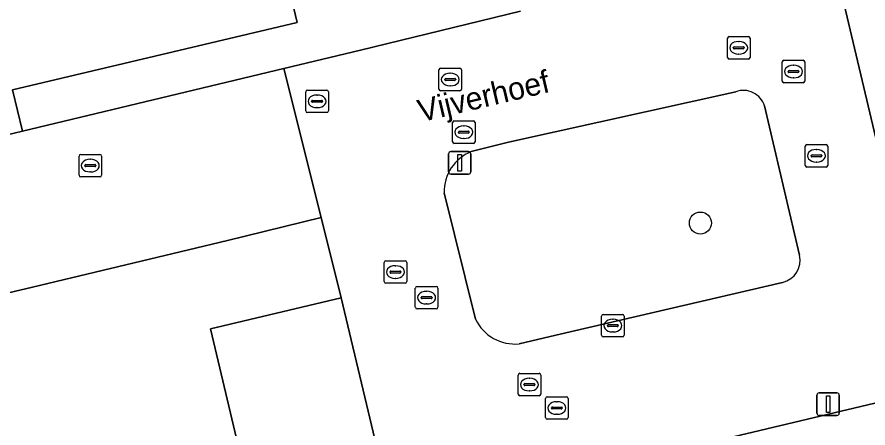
# Model space of a CAD drawing. Extents: x 157648 to 158502, y 379212 to 380938.
# Drawn here: x 158208.12 to 158245.9, y 380709.33 to 380727.61 of the extents above; entities that cross this region are included whole.
import ezdxf

# ---------------------------------------------------------------- set-up
doc = ezdxf.new("R2010")
doc.units = 0
for name, color, linetype in [('IMGEO_Boom', 7, 'Continuous'), ('IMGEO_Brandkraan', 7, 'Continuous'), ('IMGEO_Erf', 7, 'Continuous'), ('IMGEO_Groenvoorziening', 7, 'Continuous'), ('IMGEO_Hek', 7, 'Continuous'), ('IMGEO_Kolk', 7, 'Continuous'), ('IMGEO_Lichtmast', 7, 'Continuous'), ('IMGEO_Openbare_ruimte_label', 7, 'Continuous'), ('IMGEO_Pand', 7, 'Continuous'), ('IMGEO_Rijbaan_lokaal_open', 7, 'Continuous'), ('IMGEO_Rioolput', 7, 'Continuous')]:
    doc.layers.add(name, color=color, linetype=linetype)

msp = doc.modelspace()

# ---------------------------------------------------------------- linework, layer by layer
at = {"layer": 'IMGEO_Boom'}
msp.add_circle((158238.463, 380718.449), 0.489, dxfattribs=at)
at = {"layer": 'IMGEO_Brandkraan'}
for p, q in [((158220.942, 380723.434), (158220.942, 380724.286)), ((158221.017, 380724.36), (158221.869, 380724.36)), ((158221.43, 380724.14), (158221.455, 380724.14)), ((158221.943, 380724.286), (158221.943, 380723.434)), ((158221.201, 380723.854), (158221.201, 380723.866)), ((158221.639, 380723.817), (158221.241, 380723.817)), ((158221.244, 380723.903), (158221.642, 380723.903)), ((158221.685, 380723.866), (158221.685, 380723.854)), ((158221.869, 380723.36), (158221.017, 380723.36)), ((158221.453, 380723.58), (158221.428, 380723.58))]:
    msp.add_line(p, q, dxfattribs=at)
for points in [[(158220.942, 380723.434), (158220.942, 380724.286)], [(158221.017, 380724.36), (158221.869, 380724.36)], [(158221.943, 380724.286), (158221.943, 380723.434)], [(158221.869, 380723.36), (158221.017, 380723.36)]]:
    msp.add_lwpolyline(points, dxfattribs=at)
for centre, radius, start, end in [((158221.019, 380724.284), 0.0765, 91.552, 178.448), ((158221.019, 380724.284), 0.0765, 91.552, 178.448), ((158221.867, 380724.284), 0.0765, 1.552, 88.448), ((158221.867, 380724.284), 0.0765, 1.552, 88.448), ((158221.241, 380723.863), 0.0403, 85.8775, 175.7526), ((158221.238, 380723.853), 0.0366, 178.938, 274.7102), ((158221.642, 380723.86), 0.043, 264.8664, 352.4533), ((158221.646, 380723.865), 0.0386, 1.7309, 96.639), ((158221.019, 380723.436), 0.0765, 181.552, 268.448), ((158221.019, 380723.436), 0.0765, 181.552, 268.448), ((158221.867, 380723.436), 0.0765, 271.552, 358.448), ((158221.867, 380723.436), 0.0765, 271.552, 358.448)]:
    msp.add_arc(centre, radius, start, end, dxfattribs=at)
for centre, major_axis, ratio, start_param, end_param in [((158221.429, 380723.86), (-0.387, 0.002), 0.722429, 4.712389, 7.853982), ((158221.454, 380723.86), (-0.39, 0.002), 0.717154, 1.570796, 4.712389)]:
    msp.add_ellipse(centre, major_axis=major_axis, ratio=ratio, start_param=start_param, end_param=end_param, dxfattribs=at)
at = {"layer": 'IMGEO_Erf'}
for points in [[(158215.641, 380743.56), (158215.604, 380743.715), (158209.698, 380742.319), (158207.856, 380750), (158207.04, 380753.401), (158197.57, 380751.156), (158197.315, 380751.096), (158197.581, 380750), (158200.009, 380739.978), (158200.203, 380740.024), (158206.837, 380741.591), (158209.391, 380730.781), (158219.202, 380733.118), (158220.561, 380727.367), (158207.912, 380724.377), (158208.356, 380722.534), (158219.966, 380725.316), (158223.363, 380726.13), (158230.481, 380727.87)], [(158219.022, 380703.984), (158216.716, 380713.746), (158222.507, 380715.126), (158221.618, 380718.692), (158217.464, 380717.666), (158208.809, 380715.596), (158203.35, 380714.302), (158194.857, 380712.273), (158191.858, 380711.513)]]:
    msp.add_lwpolyline(points, dxfattribs=at)
at = {"layer": 'IMGEO_Groenvoorziening'}
for points in [[(158240.03, 380724.29), (158229.947, 380722.052), (158228.285, 380721.624)], [(158242.868, 380717.022), (158241.314, 380723.658)], [(158227.09, 380719.793), (158228.475, 380714.181)], [(158230.422, 380713.079), (158232.039, 380713.457), (158242.111, 380715.809)]]:
    msp.add_lwpolyline(points, dxfattribs=at)
for centre, radius, start, end in [((158240.366, 380723.352), 0.996, 17.8635, 109.7226), ((158228.998, 380719.853), 1.909, 111.9344, 181.8047), ((158241.873, 380716.8), 1.02, 283.5146, 12.5511), ((158230.225, 380715.001), 1.932, 205.1175, 275.8628)]:
    msp.add_arc(centre, radius, start, end, dxfattribs=at)
at = {"layer": 'IMGEO_Hek'}
for points in [[(158223.363, 380726.13), (158230.481, 380727.87)], [(158208.809, 380715.596), (158217.464, 380717.666)]]:
    msp.add_lwpolyline(points, dxfattribs=at)
at = {"layer": 'IMGEO_Kolk'}
for p, q in [((158226.854, 380724.404), (158226.854, 380725.256)), ((158226.929, 380725.33), (158227.781, 380725.33)), ((158227.855, 380725.256), (158227.855, 380724.404)), ((158227.113, 380724.824), (158227.113, 380724.836)), ((158227.156, 380724.873), (158227.554, 380724.873)), ((158227.342, 380725.11), (158227.367, 380725.11)), ((158227.597, 380724.836), (158227.597, 380724.824)), ((158227.551, 380724.787), (158227.153, 380724.787)), ((158227.365, 380724.55), (158227.34, 380724.55)), ((158227.781, 380724.33), (158226.929, 380724.33)), ((158243.117, 380721.013), (158243.117, 380721.865)), ((158243.192, 380721.939), (158244.044, 380721.939)), ((158244.118, 380721.865), (158244.118, 380721.013)), ((158210.871, 380720.577), (158210.871, 380721.429)), ((158210.946, 380721.503), (158211.798, 380721.503)), ((158211.872, 380721.429), (158211.872, 380720.577)), ((158243.376, 380721.433), (158243.376, 380721.445)), ((158243.419, 380721.482), (158243.817, 380721.482)), ((158243.605, 380721.719), (158243.63, 380721.719)), ((158243.86, 380721.445), (158243.86, 380721.433)), ((158211.173, 380721.046), (158211.571, 380721.046)), ((158211.359, 380721.283), (158211.384, 380721.283)), ((158243.814, 380721.396), (158243.416, 380721.396)), ((158243.628, 380721.159), (158243.603, 380721.159)), ((158211.13, 380720.997), (158211.13, 380721.009)), ((158211.568, 380720.96), (158211.17, 380720.96)), ((158211.382, 380720.723), (158211.357, 380720.723)), ((158211.614, 380721.009), (158211.614, 380720.997)), ((158244.044, 380720.939), (158243.192, 380720.939)), ((158211.798, 380720.503), (158210.946, 380720.503)), ((158224.422, 380715.842), (158224.422, 380716.694)), ((158224.497, 380716.768), (158225.349, 380716.768)), ((158224.91, 380716.548), (158224.935, 380716.548)), ((158225.423, 380716.694), (158225.423, 380715.842)), ((158224.681, 380716.262), (158224.681, 380716.274)), ((158225.119, 380716.225), (158224.721, 380716.225)), ((158224.724, 380716.311), (158225.122, 380716.311)), ((158225.165, 380716.274), (158225.165, 380716.262)), ((158225.349, 380715.768), (158224.497, 380715.768)), ((158224.933, 380715.988), (158224.908, 380715.988)), ((158234.076, 380713.461), (158234.076, 380714.313)), ((158234.151, 380714.387), (158235.003, 380714.387)), ((158235.077, 380714.313), (158235.077, 380713.461)), ((158234.335, 380713.881), (158234.335, 380713.893)), ((158234.378, 380713.93), (158234.776, 380713.93)), ((158234.564, 380714.167), (158234.589, 380714.167)), ((158234.819, 380713.893), (158234.819, 380713.881)), ((158234.773, 380713.844), (158234.375, 380713.844)), ((158234.587, 380713.607), (158234.562, 380713.607)), ((158235.003, 380713.387), (158234.151, 380713.387))]:
    msp.add_line(p, q, dxfattribs=at)
for points in [[(158226.854, 380724.404), (158226.854, 380725.256)], [(158226.929, 380725.33), (158227.781, 380725.33)], [(158227.855, 380725.256), (158227.855, 380724.404)], [(158227.781, 380724.33), (158226.929, 380724.33)], [(158243.117, 380721.013), (158243.117, 380721.865)], [(158243.192, 380721.939), (158244.044, 380721.939)], [(158244.118, 380721.865), (158244.118, 380721.013)], [(158210.871, 380720.577), (158210.871, 380721.429)], [(158210.946, 380721.503), (158211.798, 380721.503)], [(158211.872, 380721.429), (158211.872, 380720.577)], [(158244.044, 380720.939), (158243.192, 380720.939)], [(158211.798, 380720.503), (158210.946, 380720.503)], [(158224.422, 380715.842), (158224.422, 380716.694)], [(158224.497, 380716.768), (158225.349, 380716.768)], [(158225.423, 380716.694), (158225.423, 380715.842)], [(158225.349, 380715.768), (158224.497, 380715.768)], [(158234.076, 380713.461), (158234.076, 380714.313)], [(158234.151, 380714.387), (158235.003, 380714.387)], [(158235.077, 380714.313), (158235.077, 380713.461)], [(158235.003, 380713.387), (158234.151, 380713.387)]]:
    msp.add_lwpolyline(points, dxfattribs=at)
for centre, radius, start, end in [((158226.931, 380725.254), 0.0765, 91.552, 178.448), ((158226.931, 380725.254), 0.0765, 91.552, 178.448), ((158227.779, 380725.254), 0.0765, 1.552, 88.448), ((158227.779, 380725.254), 0.0765, 1.552, 88.448), ((158227.153, 380724.833), 0.0403, 85.8775, 175.7526), ((158227.15, 380724.823), 0.0366, 178.938, 274.7102), ((158227.554, 380724.83), 0.043, 264.8664, 352.4533), ((158227.558, 380724.835), 0.0386, 1.7309, 96.639), ((158226.931, 380724.406), 0.0765, 181.552, 268.448), ((158226.931, 380724.406), 0.0765, 181.552, 268.448), ((158227.779, 380724.406), 0.0765, 271.552, 358.448), ((158227.779, 380724.406), 0.0765, 271.552, 358.448), ((158243.194, 380721.863), 0.0765, 91.552, 178.448), ((158243.194, 380721.863), 0.0765, 91.552, 178.448), ((158244.042, 380721.863), 0.0765, 1.552, 88.448), ((158244.042, 380721.863), 0.0765, 1.552, 88.448), ((158210.948, 380721.427), 0.0765, 91.552, 178.448), ((158210.948, 380721.427), 0.0765, 91.552, 178.448), ((158211.796, 380721.427), 0.0765, 1.552, 88.448), ((158211.796, 380721.427), 0.0765, 1.552, 88.448), ((158243.416, 380721.442), 0.0403, 85.8775, 175.7526), ((158243.413, 380721.432), 0.0366, 178.938, 274.7102), ((158243.817, 380721.439), 0.043, 264.8664, 352.4533), ((158243.821, 380721.444), 0.0386, 1.7309, 96.639), ((158211.17, 380721.006), 0.0403, 85.8775, 175.7526), ((158211.575, 380721.008), 0.0386, 1.7309, 96.639), ((158211.167, 380720.996), 0.0366, 178.938, 274.7102), ((158211.571, 380721.003), 0.043, 264.8664, 352.4533), ((158243.194, 380721.015), 0.0765, 181.552, 268.448), ((158243.194, 380721.015), 0.0765, 181.552, 268.448), ((158244.042, 380721.015), 0.0765, 271.552, 358.448), ((158244.042, 380721.015), 0.0765, 271.552, 358.448), ((158210.948, 380720.579), 0.0765, 181.552, 268.448), ((158210.948, 380720.579), 0.0765, 181.552, 268.448), ((158211.796, 380720.579), 0.0765, 271.552, 358.448), ((158211.796, 380720.579), 0.0765, 271.552, 358.448), ((158224.499, 380716.692), 0.0765, 91.552, 178.448), ((158224.499, 380716.692), 0.0765, 91.552, 178.448), ((158225.347, 380716.692), 0.0765, 1.552, 88.448), ((158225.347, 380716.692), 0.0765, 1.552, 88.448), ((158224.721, 380716.271), 0.0403, 85.8775, 175.7526), ((158224.718, 380716.261), 0.0366, 178.938, 274.7102), ((158225.122, 380716.268), 0.043, 264.8664, 352.4533), ((158225.126, 380716.273), 0.0386, 1.7309, 96.639), ((158224.499, 380715.844), 0.0765, 181.552, 268.448), ((158224.499, 380715.844), 0.0765, 181.552, 268.448), ((158225.347, 380715.844), 0.0765, 271.552, 358.448), ((158225.347, 380715.844), 0.0765, 271.552, 358.448), ((158234.153, 380714.311), 0.0765, 91.552, 178.448), ((158234.153, 380714.311), 0.0765, 91.552, 178.448), ((158235.001, 380714.311), 0.0765, 1.552, 88.448), ((158235.001, 380714.311), 0.0765, 1.552, 88.448), ((158234.375, 380713.89), 0.0403, 85.8775, 175.7526), ((158234.372, 380713.88), 0.0366, 178.938, 274.7102), ((158234.776, 380713.887), 0.043, 264.8664, 352.4533), ((158234.78, 380713.892), 0.0386, 1.7309, 96.639), ((158234.153, 380713.463), 0.0765, 181.552, 268.448), ((158234.153, 380713.463), 0.0765, 181.552, 268.448), ((158235.001, 380713.463), 0.0765, 271.552, 358.448), ((158235.001, 380713.463), 0.0765, 271.552, 358.448)]:
    msp.add_arc(centre, radius, start, end, dxfattribs=at)
for centre, major_axis, ratio, start_param, end_param in [((158227.341, 380724.83), (-0.387, 0.002), 0.722429, 4.712389, 7.853982), ((158227.366, 380724.83), (-0.39, 0.002), 0.717154, 1.570796, 4.712389), ((158243.604, 380721.439), (-0.387, 0.002), 0.722429, 4.712389, 7.853982), ((158243.629, 380721.439), (-0.39, 0.002), 0.717154, 1.570796, 4.712389), ((158211.358, 380721.003), (-0.387, 0.002), 0.722429, 4.712389, 7.853982), ((158211.383, 380721.003), (-0.39, 0.002), 0.717154, 1.570796, 4.712389), ((158224.909, 380716.268), (-0.387, 0.002), 0.722429, 4.712389, 7.853982), ((158224.934, 380716.268), (-0.39, 0.002), 0.717154, 1.570796, 4.712389), ((158234.563, 380713.887), (-0.387, 0.002), 0.722429, 4.712389, 7.853982), ((158234.588, 380713.887), (-0.39, 0.002), 0.717154, 1.570796, 4.712389)]:
    msp.add_ellipse(centre, major_axis=major_axis, ratio=ratio, start_param=start_param, end_param=end_param, dxfattribs=at)
at = {"layer": 'IMGEO_Lichtmast'}
for p, q in [((158227.279, 380720.724), (158227.279, 380721.524)), ((158227.279, 380721.524), (158227.279, 380720.724)), ((158227.379, 380721.624), (158228.169, 380721.624)), ((158228.169, 380721.624), (158227.379, 380721.624)), ((158228.269, 380721.524), (158228.269, 380720.724)), ((158228.269, 380720.724), (158228.269, 380721.524)), ((158228.169, 380720.624), (158227.379, 380720.624)), ((158227.379, 380720.624), (158228.169, 380720.624)), ((158243.736, 380710.893), (158244.526, 380710.893)), ((158244.526, 380710.893), (158243.736, 380710.893)), ((158243.636, 380709.993), (158243.636, 380710.793)), ((158243.636, 380710.793), (158243.636, 380709.993)), ((158244.626, 380710.793), (158244.626, 380709.993)), ((158244.626, 380709.993), (158244.626, 380710.793)), ((158244.526, 380709.893), (158243.736, 380709.893)), ((158243.736, 380709.893), (158244.526, 380709.893))]:
    msp.add_line(p, q, dxfattribs=at)
for points in [[(158227.699, 380721.499), (158227.849, 380721.499), (158227.849, 380720.749), (158227.699, 380720.749), (158227.699, 380721.499)], [(158244.056, 380710.768), (158244.206, 380710.768), (158244.206, 380710.018), (158244.056, 380710.018), (158244.056, 380710.768)]]:
    msp.add_lwpolyline(points, dxfattribs=at)
for centre, start, end in [((158227.379, 380721.524), 90, 180), ((158227.379, 380721.524), 90, 180), ((158228.169, 380721.524), 0, 90), ((158228.169, 380721.524), 360, 90), ((158227.379, 380720.724), 180, 270), ((158227.379, 380720.724), 180, 270), ((158228.169, 380720.724), 270, 0), ((158228.169, 380720.724), 270, 0), ((158243.736, 380710.793), 90, 180), ((158243.736, 380710.793), 90, 180), ((158244.526, 380710.793), 0, 90), ((158244.526, 380710.793), 360, 90), ((158243.736, 380709.993), 180, 270), ((158243.736, 380709.993), 180, 270), ((158244.526, 380709.993), 270, 0), ((158244.526, 380709.993), 270, 0)]:
    msp.add_arc(centre, 0.1, start, end, dxfattribs=at)
at = {"layer": 'IMGEO_Pand'}
for points in [[(158200.203, 380740.024), (158200.692, 380737.958), (158202.41, 380730.678), (158204.649, 380721.641), (158208.356, 380722.534), (158207.912, 380724.377), (158220.561, 380727.367), (158219.202, 380733.118), (158209.391, 380730.781), (158206.837, 380741.591)], [(158258.765, 380736.507), (158251.165, 380734.711), (158245.399, 380733.264), (158243.735, 380732.87), (158244.166, 380731.05), (158247.603, 380716.527), (158253.285, 380717.87), (158253.462, 380717.912), (158251.15, 380727.697), (158260.334, 380729.868)], [(158225.171, 380703.95), (158224.836, 380705.355), (158222.507, 380715.126), (158216.716, 380713.746), (158219.022, 380703.984), (158209.575, 380701.752), (158209.427, 380702.378), (158209.098, 380702.3), (158210.773, 380695.217), (158228.123, 380699.319), (158227.263, 380702.935), (158225.513, 380702.518)], [(158245.021, 380703.851), (158249.683, 380704.952), (158254.589, 380706.162), (158253.97, 380708.886), (158253.235, 380712.117), (158248.892, 380711.083), (158235.125, 380707.805), (158236.518, 380701.972), (158239.156, 380702.602), (158241.391, 380693.142), (158247.232, 380694.492)]]:
    msp.add_lwpolyline(points, close=True, dxfattribs=at)
at = {"layer": 'IMGEO_Rijbaan_lokaal_open'}
for points in [[(158247.603, 380716.527), (158244.166, 380731.05), (158237.411, 380729.488), (158234.236, 380728.754), (158233.782, 380730.492), (158231.155, 380729.871)], [(158230.481, 380727.87), (158223.363, 380726.13), (158219.966, 380725.316), (158221.618, 380718.692), (158222.507, 380715.126), (158224.836, 380705.355), (158235.125, 380707.805), (158248.892, 380711.083), (158247.603, 380716.527)], [(158219.966, 380725.316), (158208.356, 380722.534), (158204.649, 380721.641), (158202.616, 380718.62), (158197.776, 380717.426), (158193.064, 380716.348), (158191.598, 380716.019)], [(158191.858, 380711.513), (158194.857, 380712.273), (158203.35, 380714.302), (158208.809, 380715.596), (158217.464, 380717.666), (158221.618, 380718.692), (158219.966, 380725.316)], [(158228.285, 380721.624), (158229.947, 380722.052), (158240.03, 380724.29)], [(158241.314, 380723.658), (158242.868, 380717.022)], [(158228.475, 380714.181), (158227.09, 380719.793)], [(158242.111, 380715.809), (158232.039, 380713.457)], [(158232.039, 380713.457), (158230.422, 380713.079)]]:
    msp.add_lwpolyline(points, dxfattribs=at)
for centre, radius, start, end in [((158240.366, 380723.352), 0.996, 17.8635, 109.7226), ((158228.998, 380719.853), 1.909, 111.9344, 181.8047), ((158241.873, 380716.8), 1.02, 283.5146, 12.5511), ((158230.225, 380715.001), 1.932, 205.1175, 275.8628)]:
    msp.add_arc(centre, radius, start, end, dxfattribs=at)
at = {"layer": 'IMGEO_Rioolput'}
for p, q in [((158239.741, 380726.742), (158240.593, 380726.742)), ((158239.666, 380725.816), (158239.666, 380726.668)), ((158240.154, 380726.522), (158240.179, 380726.522)), ((158240.667, 380726.668), (158240.667, 380725.816)), ((158239.925, 380726.236), (158239.925, 380726.248)), ((158240.363, 380726.199), (158239.965, 380726.199)), ((158239.968, 380726.285), (158240.366, 380726.285)), ((158240.177, 380725.962), (158240.152, 380725.962)), ((158240.409, 380726.248), (158240.409, 380726.236)), ((158240.593, 380725.742), (158239.741, 380725.742)), ((158242.096, 380724.759), (158242.096, 380725.611)), ((158242.171, 380725.685), (158243.023, 380725.685)), ((158243.097, 380725.611), (158243.097, 380724.759)), ((158242.398, 380725.228), (158242.796, 380725.228)), ((158242.584, 380725.465), (158242.609, 380725.465)), ((158242.355, 380725.179), (158242.355, 380725.191)), ((158242.793, 380725.142), (158242.395, 380725.142)), ((158242.607, 380724.905), (158242.582, 380724.905)), ((158242.839, 380725.191), (158242.839, 380725.179)), ((158243.023, 380724.685), (158242.171, 380724.685)), ((158227.532, 380722.988), (158228.384, 380722.988)), ((158227.457, 380722.062), (158227.457, 380722.914)), ((158227.945, 380722.768), (158227.97, 380722.768)), ((158228.458, 380722.914), (158228.458, 380722.062)), ((158227.716, 380722.482), (158227.716, 380722.494)), ((158228.154, 380722.445), (158227.756, 380722.445)), ((158227.759, 380722.531), (158228.157, 380722.531)), ((158227.968, 380722.208), (158227.943, 380722.208)), ((158228.2, 380722.494), (158228.2, 380722.482)), ((158228.384, 380721.988), (158227.532, 380721.988)), ((158225.805, 380714.706), (158225.805, 380715.558)), ((158225.88, 380715.632), (158226.732, 380715.632)), ((158226.293, 380715.412), (158226.318, 380715.412)), ((158226.806, 380715.558), (158226.806, 380714.706)), ((158226.064, 380715.126), (158226.064, 380715.138)), ((158226.502, 380715.089), (158226.104, 380715.089)), ((158226.107, 380715.175), (158226.505, 380715.175)), ((158226.548, 380715.138), (158226.548, 380715.126)), ((158226.732, 380714.632), (158225.88, 380714.632)), ((158226.316, 380714.852), (158226.291, 380714.852)), ((158230.371, 380710.839), (158230.371, 380711.691)), ((158230.446, 380711.765), (158231.298, 380711.765)), ((158231.372, 380711.691), (158231.372, 380710.839)), ((158230.63, 380711.259), (158230.63, 380711.271)), ((158231.068, 380711.222), (158230.67, 380711.222)), ((158230.673, 380711.308), (158231.071, 380711.308)), ((158230.859, 380711.545), (158230.884, 380711.545)), ((158231.114, 380711.271), (158231.114, 380711.259)), ((158230.882, 380710.985), (158230.857, 380710.985)), ((158231.298, 380710.765), (158230.446, 380710.765)), ((158231.589, 380709.799), (158231.589, 380710.651)), ((158231.664, 380710.725), (158232.516, 380710.725)), ((158232.077, 380710.505), (158232.102, 380710.505)), ((158232.59, 380710.651), (158232.59, 380709.799)), ((158231.848, 380710.219), (158231.848, 380710.231)), ((158232.286, 380710.182), (158231.888, 380710.182)), ((158231.891, 380710.268), (158232.289, 380710.268)), ((158232.332, 380710.231), (158232.332, 380710.219)), ((158232.516, 380709.725), (158231.664, 380709.725)), ((158232.1, 380709.945), (158232.075, 380709.945))]:
    msp.add_line(p, q, dxfattribs=at)
for points in [[(158239.741, 380726.742), (158240.593, 380726.742)], [(158239.666, 380725.816), (158239.666, 380726.668)], [(158240.667, 380726.668), (158240.667, 380725.816)], [(158240.593, 380725.742), (158239.741, 380725.742)], [(158242.096, 380724.759), (158242.096, 380725.611)], [(158242.171, 380725.685), (158243.023, 380725.685)], [(158243.097, 380725.611), (158243.097, 380724.759)], [(158243.023, 380724.685), (158242.171, 380724.685)], [(158227.532, 380722.988), (158228.384, 380722.988)], [(158227.457, 380722.062), (158227.457, 380722.914)], [(158228.458, 380722.914), (158228.458, 380722.062)], [(158228.384, 380721.988), (158227.532, 380721.988)], [(158225.805, 380714.706), (158225.805, 380715.558)], [(158225.88, 380715.632), (158226.732, 380715.632)], [(158226.806, 380715.558), (158226.806, 380714.706)], [(158226.732, 380714.632), (158225.88, 380714.632)], [(158230.371, 380710.839), (158230.371, 380711.691)], [(158230.446, 380711.765), (158231.298, 380711.765)], [(158231.372, 380711.691), (158231.372, 380710.839)], [(158231.298, 380710.765), (158230.446, 380710.765)], [(158231.589, 380709.799), (158231.589, 380710.651)], [(158231.664, 380710.725), (158232.516, 380710.725)], [(158232.59, 380710.651), (158232.59, 380709.799)], [(158232.516, 380709.725), (158231.664, 380709.725)]]:
    msp.add_lwpolyline(points, dxfattribs=at)
for centre, radius, start, end in [((158239.743, 380726.666), 0.0765, 91.552, 178.448), ((158239.743, 380726.666), 0.0765, 91.552, 178.448), ((158240.591, 380726.666), 0.0765, 1.552, 88.448), ((158240.591, 380726.666), 0.0765, 1.552, 88.448), ((158239.965, 380726.245), 0.0403, 85.8775, 175.7526), ((158239.962, 380726.235), 0.0366, 178.938, 274.7102), ((158240.366, 380726.242), 0.043, 264.8664, 352.4533), ((158240.37, 380726.247), 0.0386, 1.7309, 96.639), ((158239.743, 380725.818), 0.0765, 181.552, 268.448), ((158239.743, 380725.818), 0.0765, 181.552, 268.448), ((158240.591, 380725.818), 0.0765, 271.552, 358.448), ((158240.591, 380725.818), 0.0765, 271.552, 358.448), ((158242.173, 380725.609), 0.0765, 91.552, 178.448), ((158242.173, 380725.609), 0.0765, 91.552, 178.448), ((158243.021, 380725.609), 0.0765, 1.552, 88.448), ((158243.021, 380725.609), 0.0765, 1.552, 88.448), ((158242.395, 380725.188), 0.0403, 85.8775, 175.7526), ((158242.8, 380725.19), 0.0386, 1.7309, 96.639), ((158242.392, 380725.178), 0.0366, 178.938, 274.7102), ((158242.796, 380725.185), 0.043, 264.8664, 352.4533), ((158242.173, 380724.761), 0.0765, 181.552, 268.448), ((158242.173, 380724.761), 0.0765, 181.552, 268.448), ((158243.021, 380724.761), 0.0765, 271.552, 358.448), ((158243.021, 380724.761), 0.0765, 271.552, 358.448), ((158227.534, 380722.912), 0.0765, 91.552, 178.448), ((158227.534, 380722.912), 0.0765, 91.552, 178.448), ((158228.382, 380722.912), 0.0765, 1.552, 88.448), ((158228.382, 380722.912), 0.0765, 1.552, 88.448), ((158227.756, 380722.491), 0.0403, 85.8775, 175.7526), ((158227.753, 380722.481), 0.0366, 178.938, 274.7102), ((158228.157, 380722.488), 0.043, 264.8664, 352.4533), ((158228.161, 380722.493), 0.0386, 1.7309, 96.639), ((158227.534, 380722.064), 0.0765, 181.552, 268.448), ((158227.534, 380722.064), 0.0765, 181.552, 268.448), ((158228.382, 380722.064), 0.0765, 271.552, 358.448), ((158228.382, 380722.064), 0.0765, 271.552, 358.448), ((158225.882, 380715.556), 0.0765, 91.552, 178.448), ((158225.882, 380715.556), 0.0765, 91.552, 178.448), ((158226.73, 380715.556), 0.0765, 1.552, 88.448), ((158226.73, 380715.556), 0.0765, 1.552, 88.448), ((158226.104, 380715.135), 0.0403, 85.8775, 175.7526), ((158226.101, 380715.125), 0.0366, 178.938, 274.7102), ((158226.505, 380715.132), 0.043, 264.8664, 352.4533), ((158226.509, 380715.137), 0.0386, 1.7309, 96.639), ((158225.882, 380714.708), 0.0765, 181.552, 268.448), ((158225.882, 380714.708), 0.0765, 181.552, 268.448), ((158226.73, 380714.708), 0.0765, 271.552, 358.448), ((158226.73, 380714.708), 0.0765, 271.552, 358.448), ((158230.448, 380711.689), 0.0765, 91.552, 178.448), ((158230.448, 380711.689), 0.0765, 91.552, 178.448), ((158231.296, 380711.689), 0.0765, 1.552, 88.448), ((158231.296, 380711.689), 0.0765, 1.552, 88.448), ((158230.67, 380711.268), 0.0403, 85.8775, 175.7526), ((158230.667, 380711.258), 0.0366, 178.938, 274.7102), ((158231.071, 380711.265), 0.043, 264.8664, 352.4533), ((158231.075, 380711.27), 0.0386, 1.7309, 96.639), ((158230.448, 380710.841), 0.0765, 181.552, 268.448), ((158230.448, 380710.841), 0.0765, 181.552, 268.448), ((158231.296, 380710.841), 0.0765, 271.552, 358.448), ((158231.296, 380710.841), 0.0765, 271.552, 358.448), ((158231.666, 380710.649), 0.0765, 91.552, 178.448), ((158231.666, 380710.649), 0.0765, 91.552, 178.448), ((158232.514, 380710.649), 0.0765, 1.552, 88.448), ((158232.514, 380710.649), 0.0765, 1.552, 88.448), ((158231.888, 380710.228), 0.0403, 85.8775, 175.7526), ((158231.885, 380710.218), 0.0366, 178.938, 274.7102), ((158232.289, 380710.225), 0.043, 264.8664, 352.4533), ((158232.293, 380710.23), 0.0386, 1.7309, 96.639), ((158231.666, 380709.801), 0.0765, 181.552, 268.448), ((158231.666, 380709.801), 0.0765, 181.552, 268.448), ((158232.514, 380709.801), 0.0765, 271.552, 358.448), ((158232.514, 380709.801), 0.0765, 271.552, 358.448)]:
    msp.add_arc(centre, radius, start, end, dxfattribs=at)
for centre, major_axis, ratio, start_param, end_param in [((158240.153, 380726.242), (-0.387, 0.002), 0.722429, 4.712389, 7.853982), ((158240.178, 380726.242), (-0.39, 0.002), 0.717154, 1.570796, 4.712389), ((158242.583, 380725.185), (-0.387, 0.002), 0.722429, 4.712389, 7.853982), ((158242.608, 380725.185), (-0.39, 0.002), 0.717154, 1.570796, 4.712389), ((158227.944, 380722.488), (-0.387, 0.002), 0.722429, 4.712389, 7.853982), ((158227.969, 380722.488), (-0.39, 0.002), 0.717154, 1.570796, 4.712389), ((158226.292, 380715.132), (-0.387, 0.002), 0.722429, 4.712389, 7.853982), ((158226.317, 380715.132), (-0.39, 0.002), 0.717154, 1.570796, 4.712389), ((158230.858, 380711.265), (-0.387, 0.002), 0.722429, 4.712389, 7.853982), ((158230.883, 380711.265), (-0.39, 0.002), 0.717154, 1.570796, 4.712389), ((158232.076, 380710.225), (-0.387, 0.002), 0.722429, 4.712389, 7.853982), ((158232.101, 380710.225), (-0.39, 0.002), 0.717154, 1.570796, 4.712389)]:
    msp.add_ellipse(centre, major_axis=major_axis, ratio=ratio, start_param=start_param, end_param=end_param, dxfattribs=at)

# ---------------------------------------------------------------- texts
at = {"layer": 'IMGEO_Openbare_ruimte_label'}
msp.add_text('Vijverhoef', height=1, rotation=13.2438, dxfattribs=at).set_placement((158226.05, 380722.927))

doc.saveas('drawing.dxf')
